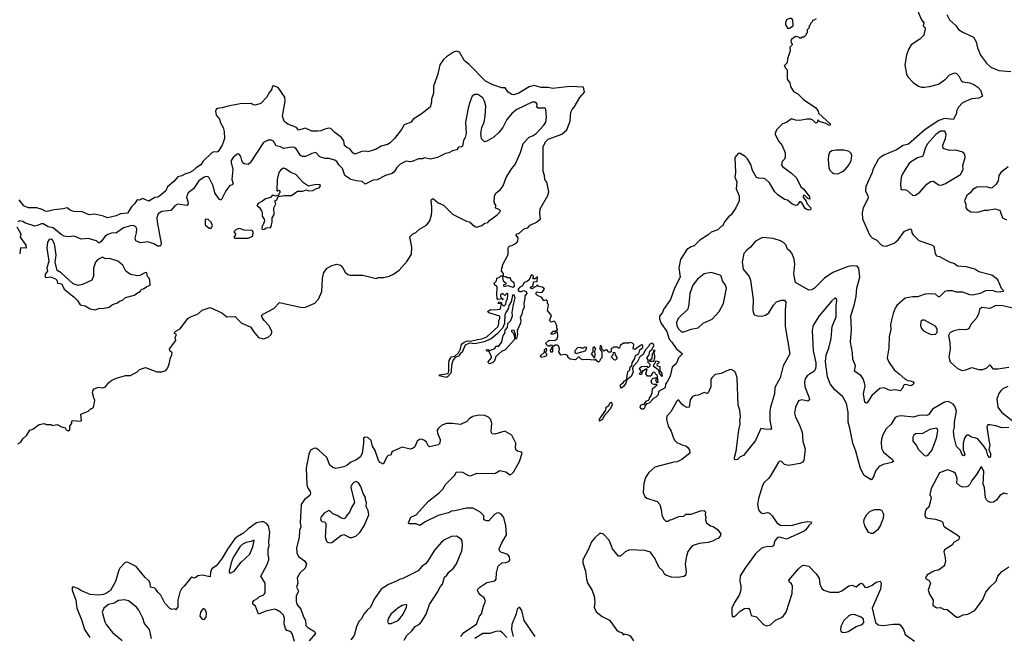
# Model space of a CAD drawing. Extents: x 1603745 to 1745082, y 385868 to 533966.
# Tile 422 of 646: x 1686493 to 1696279, y 474116 to 480245. Entities that reach past the tile are written whole.
import ezdxf

# ---------------------------------------------------------------- set-up
doc = ezdxf.new("R2010")
doc.units = 0

msp = doc.modelspace()

# ---------------------------------------------------------------- linework, layer by layer
at = {"layer": '0CON20XD'}
for points in [[(1695416.7, 480335), (1695455, 480242.5), (1695480, 480215)], [(1695707.1, 480295), (1695735.5, 480245), (1695799.2, 480185), (1695825, 480147.1), (1695865, 480120), (1695972.7, 480072.7), (1695999.2, 480025), (1696012.9, 479965), (1696041.5, 479891.5), (1696102.9, 479812.9), (1696144.7, 479774.7), (1696225, 479739.4), (1696345, 479728.9)], [(1695480, 480215), (1695473.8, 480185), (1695491.2, 480165), (1695491.2, 480155), (1695478.3, 480091.7), (1695439.3, 480050.7), (1695352.5, 479995), (1695330, 479955), (1695307.5, 479895), (1695290, 479795), (1695307.5, 479705), (1695323.9, 479673.9), (1695372.3, 479622.3), (1695424.3, 479584.3), (1695455, 479575.8), (1695485, 479573.1), (1695535, 479579.4), (1695625, 479604.4), (1695695.5, 479654.5), (1695735, 479698), (1695785, 479716.2), (1695805, 479708.8), (1695827, 479687), (1695849.5, 479639.5), (1695865, 479626.2), (1695935, 479618.1), (1695975, 479600.8), (1696015, 479574), (1696043.3, 479545), (1696062.5, 479485), (1696025, 479465.8), (1695952.6, 479457.4), (1695861.9, 479418.1), (1695823.8, 479375), (1695804.2, 479335.8), (1695802.5, 479317.5), (1695775, 479254.2), (1695685, 479261.5), (1695628, 479242), (1695491.9, 479155), (1695325, 479009.2), (1695275, 478993.1), (1695207.2, 478952.8), (1695082.5, 478897.5), (1695045, 478874.2), (1695025, 478854), (1694971.2, 478755), (1694963.8, 478725), (1694903, 478587), (1694897.5, 478545), (1694920.8, 478495), (1694924, 478475), (1694914, 478445), (1694875.7, 478375), (1694865.7, 478325), (1694868.9, 478265), (1694939.6, 478105), (1694965, 478075.5), (1695013.1, 478053.1), (1695056.4, 478006.4), (1695075, 477996.9), (1695105, 477993.8), (1695185, 478022.2), (1695225, 478058.1), (1695287.1, 478142.9), (1695345.9, 478165.9), (1695355.9, 478155.9), (1695361.2, 478125), (1695373.8, 478105), (1695429.5, 478049.5), (1695555, 478008.8), (1695577.5, 477995), (1695590.7, 477920.7), (1695606.4, 477896.4), (1695635, 477890), (1695729.7, 477839.7), (1695782.7, 477822.7), (1695815, 477798.8), (1695895, 477793.3), (1695985, 477768.8), (1696025, 477742.5), (1696155, 477710), (1696197.3, 477677.3), (1696215.9, 477655.9), (1696248.8, 477575), (1696270, 477555), (1696263.3, 477545), (1696225, 477535.4), (1696195, 477539.6), (1696165, 477552.2), (1696090.7, 477549.3), (1696040, 477525), (1695965, 477506.9), (1695935, 477508.9), (1695865, 477536.5), (1695805, 477537.5), (1695765, 477548.5), (1695715, 477550.9), (1695687.4, 477542.6), (1695635, 477490), (1695625, 477491.4), (1695595.6, 477515.6), (1695535, 477521.5), (1695493.1, 477516.9), (1695415, 477491.5), (1695365, 477490), (1695295, 477478.2), (1695212, 477405), (1695192.8, 477377.2), (1695173.6, 477326.4), (1695153.6, 477246.4), (1695148.1, 477215), (1695150.6, 477165), (1695135.7, 477095), (1695132.5, 476985), (1695115.8, 476885), (1695128.8, 476848.8), (1695184.1, 476764.1), (1695235, 476726.7), (1695290, 476675), (1695318.3, 476658.3), (1695345.7, 476655.7), (1695373.8, 476645), (1695378.8, 476635), (1695371.4, 476618.6), (1695345, 476606.2), (1695298.8, 476618.8), (1695285, 476616.2), (1695272.5, 476605), (1695270, 476585), (1695245, 476557.5), (1695195, 476566), (1695145, 476558.8), (1695085.5, 476585.5), (1695042.2, 476577.8), (1694961.3, 476508.7), (1694915, 476436.2), (1694905, 476434.2), (1694893.6, 476443.6), (1694880.6, 476525), (1694894.3, 476605), (1694890, 476635), (1694876, 476676), (1694855, 476704), (1694791.2, 476751.2), (1694800, 476805), (1694772.1, 476872.1), (1694770.8, 476935), (1694748.8, 477038.8), (1694758.6, 477165), (1694752.6, 477302.6), (1694785.3, 477404.7), (1694805.4, 477495), (1694811.9, 477575), (1694843.1, 477685), (1694833.4, 477775), (1694815.6, 477795.6), (1694765, 477799), (1694728, 477792), (1694575, 477732.5), (1694493, 477677), (1694392.4, 477577.6), (1694360.9, 477559.1), (1694335, 477557.1), (1694202.5, 477632.5), (1694185.8, 477715), (1694195.7, 477815), (1694190.8, 477865), (1694165.5, 477925.5), (1694152, 477945), (1694125.5, 477965.5), (1694107.4, 478007.4), (1694085, 478030), (1694055, 478047.5), (1693981.2, 478071.2), (1693875, 478080.8), (1693805, 478044.2), (1693756, 477985), (1693719.2, 477955), (1693689.6, 477920.4), (1693672.5, 477835), (1693684.4, 477765), (1693743.2, 477693.2), (1693757.1, 477655), (1693783.8, 477465), (1693780, 477355), (1693789.3, 477319.3), (1693799.3, 477309.3), (1693825, 477301.2), (1693865, 477298.8), (1693905, 477307.5), (1693937.1, 477332.9), (1693985, 477406.7), (1694015, 477440), (1694065, 477456.7), (1694095, 477457.5), (1694106.4, 477436.4), (1694099.2, 477355), (1694100.8, 477195), (1694146, 476925), (1694080, 476805), (1694050, 476685), (1694033.2, 476656.8), (1693999.5, 476590.5), (1693994.2, 476525.8), (1693954.2, 476395), (1693947.5, 476355), (1693947.1, 476265), (1693966.2, 476175), (1693955, 476170.8), (1693895, 476174.2), (1693857.5, 476182.5), (1693805, 476062.5), (1693753.3, 475995), (1693685, 475912.5), (1693655, 475900), (1693626.1, 475873.9), (1693605, 475870), (1693597.5, 475877.5), (1693596.7, 475895), (1693612.5, 475957.5), (1693638.6, 476165), (1693654.2, 476225), (1693651.4, 476265), (1693656.9, 476295), (1693650, 476365), (1693633.6, 476415), (1693625.3, 476685.2), (1693606.9, 476736.9), (1693590.8, 476755), (1693565, 476768.9), (1693545, 476765.6), (1693465, 476729.5), (1693405, 476717.1), (1693370.8, 476685), (1693361.7, 476668.3), (1693360.5, 476595), (1693335.3, 476534.7), (1693325, 476530.6), (1693295, 476540), (1693235, 476512.5), (1693205, 476511.2), (1693180.8, 476499.2), (1693156, 476465), (1693145, 476393.3), (1693125, 476390), (1693095, 476407.5), (1693072.9, 476425), (1693045, 476463.8), (1693035, 476463.8), (1693025, 476453.8), (1692965, 476347.5), (1692923.3, 476305), (1692922.5, 476275), (1692938.6, 476205), (1692966.2, 476156.2), (1692989.5, 476085), (1693005, 476062), (1693025, 476042.9), (1693082.5, 476015), (1693115, 476008), (1693133.5, 475993.5), (1693151.4, 475965), (1693154.1, 475935.9), (1693075, 475872.5), (1693028.5, 475851.5), (1692995.5, 475845.5), (1692805, 475796.9), (1692744.6, 475745.4), (1692713.7, 475696.3), (1692696.5, 475635), (1692690.8, 475545), (1692706.8, 475506.8), (1692725, 475490), (1692827, 475457), (1692855, 475427.5), (1692868.8, 475375), (1692873.6, 475323.6), (1692890, 475285), (1692915, 475261.2), (1692935, 475261.2), (1692955, 475273.8), (1692975, 475276.7), (1693045, 475306), (1693095, 475310), (1693115, 475330), (1693165, 475331.2), (1693260, 475365), (1693295, 475366.7), (1693307.5, 475355), (1693306.7, 475325), (1693313.3, 475305), (1693310, 475275), (1693317.5, 475245), (1693360, 475215), (1693386.1, 475206.1), (1693428.8, 475178.8), (1693462.5, 475135), (1693455, 475112.5), (1693435, 475087.5), (1693415, 475083.3), (1693377.3, 475062.7), (1693335, 475050), (1693245, 475040), (1693175, 475015.8), (1693135, 474960), (1693118.8, 474911.2), (1693106, 474835), (1693115.8, 474755), (1693108.7, 474721.3), (1693095, 474710), (1693035, 474702), (1692970, 474705), (1692914.1, 474724.1), (1692902.5, 474735), (1692885, 474767.5), (1692846.7, 474805), (1692840, 474825), (1692823.8, 474845), (1692810, 474885), (1692762.7, 474952.7), (1692705, 474967.8), (1692555, 474974.2), (1692510, 474955), (1692465, 474913.8), (1692445, 474911.2), (1692385, 474986.2), (1692350.9, 475070.9), (1692295, 475130), (1692275, 475137.8), (1692255, 475137.1), (1692208.1, 475095), (1692175.6, 475055), (1692143.5, 474975), (1692090, 474875), (1692089.4, 474845), (1692116.5, 474765), (1692127.2, 474685), (1692136.8, 474646.8), (1692181.5, 474571.5), (1692201.2, 474515), (1692208.5, 474455), (1692203.1, 474405), (1692221.1, 474361.1), (1692281.6, 474311.6), (1692355, 474275.8), (1692425, 474180), (1692445, 474163.8), (1692473, 474153), (1692490, 474135), (1692497.5, 474132.5), (1692505, 474140), (1692540.7, 474130.7), (1692560, 474120), (1692595, 474072.5)], [(1694407.5, 480255), (1694385, 480240), (1694371.7, 480238.3), (1694370, 480225), (1694351.7, 480208.3), (1694350, 480195), (1694340, 480185), (1694340, 480165), (1694320, 480145), (1694320, 480115), (1694310, 480105), (1694310, 480095), (1694285, 480070), (1694265, 480070), (1694258.3, 480061.7), (1694245, 480060), (1694235, 480070), (1694205, 480077.5), (1694185, 480060), (1694171.7, 480058.3), (1694158.3, 480041.7), (1694160, 480015), (1694170, 480005), (1694170, 479995), (1694148.3, 479971.7), (1694150, 479935), (1694122.5, 479855), (1694120, 479815), (1694090, 479785), (1694100, 479775), (1694100, 479765), (1694120, 479745), (1694120, 479655), (1694147, 479617), (1694155, 479580), (1694185, 479530), (1694225, 479507.5), (1694281.7, 479451.7), (1694405, 479367.5), (1694430, 479335), (1694432.5, 479315), (1694550.8, 479205), (1694545.6, 479194.4), (1694535, 479196), (1694505, 479214), (1694443.3, 479233.3), (1694425, 479250), (1694418.3, 479221.7), (1694405, 479217.5), (1694376.1, 479246.1), (1694356.1, 479256.1), (1694315, 479256), (1694245, 479242), (1694205, 479246.7), (1694165, 479260), (1694115, 479222.5), (1694075, 479210), (1694015, 479150), (1694000, 479115), (1694003, 479103), (1694037.5, 479035), (1694070, 478995), (1694101.7, 478921.7), (1694101.7, 478878.3), (1694095, 478860), (1694072.5, 478835), (1694065, 478800), (1694073.8, 478785), (1694127, 478747), (1694165, 478721.2), (1694215, 478673.3), (1694256.7, 478585), (1694285, 478560), (1694342.5, 478485), (1694345, 478460), (1694325, 478467.5), (1694297, 478497), (1694281.7, 478498.3), (1694277.5, 478485), (1694309.7, 478439.7), (1694318, 478415), (1694354.4, 478375), (1694354.1, 478355.9), (1694337, 478353), (1694316.8, 478356.8), (1694299.5, 478369.5), (1694265, 478423.3), (1694245, 478437.5), (1694219.3, 478400.7), (1694205, 478396.7), (1694167.5, 478415), (1694125, 478450), (1694095, 478456.7), (1694027.5, 478505), (1693996.7, 478535), (1693943.8, 478625), (1693905, 478660.8), (1693887.9, 478667.9), (1693835, 478668.8), (1693815, 478676.9), (1693776.6, 478745), (1693759.1, 478805), (1693725, 478862.5), (1693704.6, 478884.6), (1693655, 478916.2), (1693645, 478920), (1693632.5, 478915), (1693602, 478875), (1693608, 478725), (1693599.3, 478679.3), (1693618.8, 478635), (1693613.8, 478565), (1693642.5, 478495), (1693643.3, 478445), (1693608.8, 478375), (1693563.6, 478306.4), (1693537.5, 478285), (1693497.5, 478235), (1693476.4, 478193.6), (1693465, 478190), (1693430, 478155), (1693365, 478132.5), (1693335, 478106.7), (1693252.5, 478055), (1693195, 477997.5), (1693165, 477986.7), (1693125, 477961.2), (1693058.9, 477861.1), (1693042.3, 477777.7), (1693056, 477685), (1693002.1, 477575), (1692960, 477465), (1692891.2, 477365), (1692881.8, 477335), (1692852.7, 477297.3), (1692853.2, 477273.2), (1692868.9, 477225), (1692923.1, 477145), (1692948.1, 477068.1), (1692975, 477040), (1693017.3, 476977.3), (1693080, 476925), (1693040, 476885), (1693016.7, 476825), (1692977.5, 476792.5), (1692957.3, 476702.7), (1692927.5, 476645), (1692910, 476625), (1692906.7, 476585), (1692841.7, 476548.3), (1692837.5, 476515), (1692815, 476492.5), (1692790.7, 476479.3), (1692750, 476435), (1692721.7, 476428.3), (1692708.3, 476411.7), (1692707.5, 476395), (1692695.8, 476374.2), (1692675, 476373.3), (1692662.5, 476385), (1692658.3, 476401.7), (1692667, 476413), (1692685, 476422.5), (1692698.3, 476421.7), (1692720, 476455), (1692750, 476465), (1692753, 476487), (1692767, 476503), (1692780, 476535), (1692783, 476577), (1692830, 476615), (1692825, 476620), (1692795, 476617.5), (1692783.6, 476623.6), (1692767.5, 476645), (1692775, 476670), (1692785, 476680), (1692815, 476690), (1692820, 476675), (1692812.5, 476665), (1692821.7, 476641.7), (1692835, 476640), (1692840, 476645), (1692827.5, 476715), (1692815, 476720), (1692805, 476737.5), (1692795, 476742.5), (1692785, 476737.5), (1692767, 476703), (1692731.7, 476701.7), (1692717.5, 476725), (1692730, 476770), (1692715, 476770), (1692681.7, 476748.3), (1692670, 476715), (1692655, 476720), (1692653, 476727), (1692670, 476745), (1692670, 476755), (1692652.5, 476775), (1692657.5, 476785), (1692673.6, 476796.4), (1692725, 476800), (1692731.7, 476791.7), (1692745, 476790), (1692760, 476805), (1692758.3, 476818.3), (1692745, 476830)], [(1694145, 480160), (1694180, 480185), (1694177.5, 480245), (1694155, 480260), (1694112.5, 480245), (1694102.5, 480215), (1694102.5, 480195), (1694125, 480160), (1694145, 480160)], [(1692745, 476830), (1692740, 476835), (1692740, 476865), (1692727.5, 476885), (1692747.5, 476915), (1692755, 476950), (1692778.3, 476971.7), (1692785, 476990), (1692800, 477005), (1692785, 477027.5), (1692775, 477030), (1692755, 477021.2), (1692743, 476997), (1692714.3, 476965), (1692687.3, 476912.7), (1692655, 476894), (1692628.3, 476841.7), (1692591.4, 476798.6), (1692583.9, 476773.9), (1692590, 476745), (1692571.1, 476698.9), (1692526.2, 476663.8), (1692517.7, 476632.3), (1692497.7, 476602.3), (1692475, 476582.5), (1692465.8, 476595.8), (1692465, 476616.7), (1692472.8, 476627.2), (1692490.8, 476635), (1692504.2, 476655.8), (1692524.4, 476665.6), (1692535.6, 476745), (1692556.2, 476765), (1692559.2, 476795), (1692576.7, 476805), (1692580, 476835), (1692605, 476876.7), (1692612.3, 476907.7), (1692645.4, 476924.6), (1692657.6, 476962.4), (1692685, 476987.5), (1692685, 477007.5), (1692675, 477012.5), (1692663, 477007), (1692605, 476967.5), (1692590, 476975), (1692597.5, 477015), (1692585, 477030), (1692565, 477037.5), (1692545, 477030), (1692495, 477030), (1692461.7, 477008.3), (1692455, 476980), (1692445, 476980), (1692435, 476990), (1692395, 476990), (1692385, 476980), (1692371.7, 476978.3), (1692370, 476945), (1692365, 476940), (1692341.7, 476941.7), (1692335, 476960), (1692315, 476960), (1692301.7, 476951.7), (1692281.7, 476971.7), (1692275, 477000), (1692263, 477007), (1692260, 476975), (1692280, 476945), (1692280, 476885), (1692261.7, 476868.3), (1692260, 476855), (1692250, 476845), (1692245, 476842.5), (1692231.7, 476851.7), (1692215, 476870), (1692205, 476860), (1692125, 476867.5), (1692093.9, 476863.9), (1692071.7, 476871.7), (1692055, 476890), (1692045, 476890), (1692016.4, 476863.6), (1691965, 476870), (1691941.7, 476891.7), (1691940, 476905), (1691931.7, 476911.7), (1691915, 476917.5), (1691871.7, 476911.7), (1691852.5, 476945), (1691857.5, 476975), (1691847.5, 477005), (1691835, 477010), (1691815, 477010), (1691790, 476990), (1691790, 476945), (1691785, 476940), (1691771.7, 476941.7), (1691770, 476965), (1691780, 476975), (1691781.7, 476988.3), (1691790, 476990), (1691788.3, 477008.3), (1691765, 477010), (1691758.3, 477001.7), (1691745, 477000), (1691720, 477025), (1691755, 477060), (1691805, 477057.5), (1691830, 477065), (1691840, 477095), (1691838.3, 477138.3), (1691815, 477140), (1691810, 477125), (1691795, 477120), (1691775, 477120), (1691772.5, 477125), (1691795, 477150), (1691815, 477150), (1691840, 477165), (1691830, 477175), (1691830, 477205), (1691815, 477240), (1691805, 477247.5), (1691775, 477240), (1691760, 477255), (1691780, 477305), (1691740, 477355), (1691750, 477415), (1691740, 477425), (1691738.3, 477448.3), (1691725, 477460), (1691701.7, 477451.7), (1691683, 477483), (1691640, 477505), (1691620, 477525), (1691635, 477540), (1691665, 477532.5), (1691685, 477537.5), (1691707.5, 477565), (1691702.5, 477575), (1691685, 477586.7), (1691651.7, 477591.7), (1691635, 477610), (1691628.3, 477591.7), (1691615, 477590), (1691585, 477570), (1691570, 477575), (1691570, 477585), (1691597, 477603), (1691600, 477640), (1691637, 477643), (1691640, 477690), (1691615, 477670), (1691595, 477670), (1691590, 477675), (1691600, 477685), (1691600, 477695), (1691585, 477710), (1691570, 477695), (1691570, 477685), (1691553, 477657), (1691540, 477645), (1691505, 477630), (1691489.7, 477600.3), (1691464.4, 477585), (1691447.1, 477565), (1691447.5, 477555), (1691465, 477544.4), (1691477, 477543), (1691505, 477553.3), (1691527.5, 477545), (1691532.5, 477525), (1691515, 477500), (1691512.5, 477472.5), (1691503.9, 477423.9), (1691506.4, 477383.6), (1691490, 477355), (1691482.5, 477315), (1691466.7, 477285), (1691473.9, 477253.9), (1691471.2, 477228.8), (1691437.5, 477155), (1691440, 477115), (1691430, 477075), (1691425, 477070), (1691420, 477075), (1691420, 477125), (1691412.5, 477132.5), (1691408.3, 477158.3), (1691382.5, 477155), (1691382.5, 477145), (1691400, 477125), (1691410, 477095), (1691410, 477065), (1691317.5, 476965), (1691282.7, 476947.3), (1691224.2, 476895.8), (1691212, 476855), (1691195, 476836.2), (1691165, 476823.3), (1691151.7, 476831.7), (1691147.5, 476845), (1691182.5, 476885), (1691182.5, 476895), (1691157.5, 476947.5), (1691135, 476950), (1691130, 476965), (1691145, 476966.7), (1691165, 476957.5), (1691205.9, 476974.1), (1691218, 476982), (1691225, 477000), (1691255, 477000), (1691286.2, 477043.8), (1691297.5, 477105), (1691313.3, 477125), (1691319.3, 477160.7), (1691340, 477185), (1691343.3, 477225), (1691373.3, 477255), (1691390, 477300), (1691388.8, 477335), (1691400, 477415), (1691418.2, 477481.8), (1691408.3, 477508.3), (1691395, 477510.4), (1691390.9, 477505), (1691378.9, 477441.1), (1691355.7, 477405), (1691348.5, 477371.5), (1691323.3, 477335), (1691313.1, 477315), (1691310, 477225), (1691290.2, 477179.8), (1691237.6, 477122.4), (1691178.3, 477071.7), (1691107.6, 477042.4), (1691015, 477022.2), (1690965, 477031.4), (1690920.5, 477009.5), (1690890.9, 476939.1), (1690873.1, 476926.9), (1690855, 476901.2), (1690821.5, 476888.5), (1690800.8, 476865), (1690789.2, 476825), (1690778.3, 476731.7), (1690746.3, 476693.7), (1690735, 476689.1), (1690662.5, 476705), (1690668.8, 476715), (1690685, 476720), (1690751.4, 476728.6), (1690758.8, 476755), (1690756.8, 476825), (1690762, 476858), (1690785, 476893.5), (1690819.3, 476900.7), (1690853.1, 476935), (1690873.1, 476975), (1690885, 477019.4), (1690910.8, 477039.2), (1690945, 477052.7), (1690975, 477050), (1691043.5, 477066.5), (1691085, 477072.1), (1691135.9, 477094.1), (1691248.8, 477195), (1691255.5, 477225), (1691254, 477255), (1691265.5, 477275), (1691265, 477296.7), (1691155, 477330), (1691142.5, 477345), (1691175, 477366), (1691215, 477362), (1691265, 477367.5), (1691272.5, 477375), (1691280, 477420), (1691250, 477425), (1691255, 477440), (1691280, 477435), (1691280, 477420), (1691305, 477397.5), (1691325, 477417.5), (1691327.1, 477445), (1691341.4, 477475), (1691345, 477500), (1691345, 477520), (1691337, 477527), (1691315, 477502.5), (1691295, 477523.3), (1691271.2, 477515), (1691272, 477492), (1691290.6, 477470.5), (1691298.3, 477461.7), (1691290.6, 477470.5), (1691245, 477462.5), (1691237.5, 477475), (1691234.2, 477515), (1691240, 477585), (1691235, 477597.5), (1691215, 477607.5), (1691210, 477625), (1691231.7, 477648.3), (1691233.9, 477676.1), (1691257, 477683), (1691275, 477700), (1691288.3, 477698.3), (1691299.3, 477649.3), (1691326.7, 477625), (1691317.5, 477612.5), (1691300, 477610), (1691305, 477593.3), (1691345, 477603.8), (1691395, 477585.4), (1691410, 477595), (1691408.8, 477628.8), (1691380, 477645), (1691368.8, 477678.8), (1691338.3, 477678.3), (1691325, 477690), (1691301.7, 477691.7), (1691301.7, 477721.7), (1691280, 477745), (1691283.3, 477775), (1691290, 477785), (1691292.5, 477805), (1691349.3, 477910.7), (1691347.5, 477975), (1691352.5, 477985), (1691365, 477997.5), (1691385, 478000), (1691415, 478016.7), (1691435, 478030), (1691443.3, 478045), (1691447, 478077), (1691422.5, 478105), (1691435, 478117.5), (1691455, 478120), (1691511.7, 478168.3), (1691543, 478177), (1691565, 478202.5), (1691628.3, 478231.7), (1691667.5, 478265), (1691661.2, 478315), (1691665.8, 478365), (1691741.7, 478498.3), (1691750.4, 478535), (1691740.3, 478600.3), (1691730.5, 478630.5), (1691713.5, 478655), (1691707.9, 478697.9), (1691694.2, 478735), (1691696.7, 478985), (1691722.2, 479035), (1691745, 479056.5), (1691882.2, 479107.8), (1691929.2, 479150.8), (1691964.5, 479235), (1691971.9, 479325), (1691985, 479354), (1692005, 479376), (1692058.7, 479471.3), (1692105.7, 479525), (1692095.8, 479575.8), (1691965, 479580.8), (1691787.6, 479562.4), (1691745, 479570.9), (1691675, 479571.8), (1691605, 479589.6), (1691555, 479577.3), (1691455, 479515.5), (1691405, 479499.4), (1691385, 479500.6), (1691346.7, 479525), (1691318.3, 479568.3), (1691285, 479568.8), (1691195, 479598.8), (1691122, 479635), (1690960.7, 479800.7), (1690914.2, 479835), (1690863.6, 479923.6), (1690835, 479932.5), (1690805, 479923.3), (1690736.2, 479875), (1690705, 479848), (1690667.5, 479795), (1690650, 479705), (1690605.7, 479585), (1690605.8, 479515), (1690586.2, 479455), (1690587.1, 479425), (1690571.2, 479375), (1690482.5, 479305), (1690404.3, 479255.7), (1690382.3, 479227.7), (1690315, 479200), (1690286.6, 479153.4), (1690217.5, 479065), (1690175, 479022), (1690147.5, 479005), (1690085, 478986.7), (1690030, 478955), (1689995, 478943.3), (1689953, 478933), (1689935, 478937.5), (1689895, 478933.3), (1689825, 478910), (1689805, 478922.5), (1689775, 478962.5), (1689745, 478973.3), (1689720, 478995), (1689715, 479040), (1689692.5, 479075), (1689625, 479123.8), (1689585, 479162), (1689564.3, 479165.7), (1689525, 479158), (1689485, 479141.9), (1689455, 479135.8), (1689395, 479138), (1689335, 479166.2), (1689265, 479146.7), (1689245, 479172.5), (1689157.5, 479205), (1689131.2, 479225), (1689122, 479235), (1689104, 479285), (1689132, 479435), (1689127.1, 479475), (1689060.7, 479570.7), (1689015, 479588), (1689005, 479582.5), (1688995, 479547.5), (1688974.2, 479525.8), (1688945, 479470), (1688888.8, 479411.2), (1688835, 479396.2), (1688815, 479398.8), (1688793, 479413), (1688685, 479407.5), (1688565, 479385.7), (1688505, 479367.9), (1688458.6, 479361.4), (1688446.2, 479353.8), (1688439.5, 479335), (1688446.7, 479295), (1688477.5, 479255), (1688489.3, 479219.3), (1688515.6, 479175), (1688525.7, 479134.3), (1688527.1, 479062.9), (1688514.4, 479025.6), (1688505, 478996.7), (1688465, 478934), (1688455, 478929.2), (1688425, 478932), (1688405, 478923.8), (1688314.1, 478835.9), (1688295, 478801.2), (1688247.1, 478772.9), (1688215, 478744.4), (1688183.8, 478725), (1688135, 478710), (1688105, 478692), (1688065, 478683.3), (1688025, 478636.2), (1687961.2, 478585), (1687945, 478542.5), (1687885, 478493.3), (1687865, 478480), (1687835, 478476.7), (1687775, 478442.5), (1687715, 478467.5), (1687685, 478452.5), (1687660, 478455), (1687633.3, 478415), (1687603.3, 478385), (1687563.6, 478323.6), (1687495.8, 478314.2), (1687452.5, 478295), (1687365, 478274), (1687325, 478291.2), (1687235, 478313.3), (1687185, 478303.8), (1687113.9, 478336.1), (1687028.8, 478338.8), (1686995, 478350.8), (1686965, 478376), (1686925.8, 478364.2)], [(1691265, 478333.3), (1691272.5, 478345), (1691262.5, 478355), (1691220, 478375), (1691227.5, 478395), (1691208.3, 478428.3), (1691212.5, 478495), (1691227.5, 478525), (1691267.5, 478555), (1691296.7, 478595), (1691326.7, 478675), (1691384.2, 478765.8), (1691418.8, 478805), (1691471.4, 478925), (1691497.1, 479015), (1691555, 479077.1), (1691596.2, 479093.8), (1691625, 479114.3), (1691701.4, 479195), (1691721.4, 479225), (1691728.8, 479275), (1691723, 479353), (1691716.4, 479366.4), (1691645, 479366.2), (1691633.3, 479375), (1691636.2, 479405), (1691630, 479415), (1691614.3, 479424.3), (1691585, 479424.3), (1691435, 479350.8), (1691388.8, 479315), (1691335, 479253.3), (1691295.7, 479175), (1691255, 479123.1), (1691205, 479078.9), (1691135, 479037.5), (1691112.3, 479032.3), (1691082.4, 479062.4), (1691075.6, 479115), (1691085, 479173.3), (1691108.2, 479225), (1691118.5, 479285), (1691124.5, 479385.5), (1691112.5, 479435), (1691095, 479468.1), (1691045, 479502.9), (1691015, 479503.1), (1690991.4, 479485), (1690965.7, 479425), (1690951.2, 479365), (1690924.4, 479225), (1690929.4, 479115), (1690920.8, 479075), (1690903.6, 479043.6), (1690893, 478987), (1690885, 478980), (1690855, 478977.5), (1690837, 478953), (1690795, 478942.5), (1690758.8, 478921.2), (1690725.6, 478914.4), (1690645, 478874), (1690575, 478859.4), (1690515, 478871.2), (1690495, 478862.9), (1690455, 478861.4), (1690395, 478835.8), (1690373.2, 478833.2), (1690335, 478839.1), (1690275, 478808.9), (1690240.3, 478775), (1690215, 478731.5), (1690195, 478716.4), (1690130, 478695), (1690046.1, 478653.9), (1690005, 478648.5), (1689925, 478610.6), (1689898.3, 478638.3), (1689841.9, 478641.9), (1689785, 478657.7), (1689725, 478696.8), (1689700.8, 478765), (1689665, 478802.7), (1689645.9, 478835.9), (1689625, 478849.7), (1689565, 478864.1), (1689525.4, 478865.4), (1689475, 478883.1), (1689435, 478924), (1689395, 478915.5), (1689335, 478885.6), (1689303.3, 478885), (1689284.3, 478895), (1689240.7, 478960.7), (1689225, 478973.6), (1689195, 478977.4), (1689115, 478964.6), (1689085, 478982.7), (1689042.5, 478992.5), (1689016, 479036), (1688995, 479047.1), (1688962, 479048), (1688916.8, 479023.2), (1688785, 478821.2), (1688765, 478806), (1688725, 478813.8), (1688712.3, 478822.3), (1688700, 478845), (1688691.2, 478885), (1688670.7, 478910.7), (1688655, 478910), (1688615, 478876.9), (1688595.6, 478845), (1688594.4, 478825), (1688611.4, 478755), (1688600.8, 478655), (1688615.4, 478615), (1688605, 478603.1), (1688582.5, 478597.5), (1688540.6, 478545), (1688495, 478452), (1688475, 478462.5), (1688432.1, 478525), (1688417.1, 478595), (1688374.7, 478674.7), (1688364.7, 478684.7), (1688347.1, 478687.1), (1688325, 478679.3), (1688274, 478645), (1688220, 478565), (1688166.6, 478525), (1688151.7, 478485), (1688165, 478435.8), (1688166.9, 478413.1), (1688155, 478398.2), (1688065, 478411.2), (1688035, 478393.4), (1687995, 478348.8), (1687905, 478338.8), (1687868.5, 478315), (1687857.3, 478275), (1687859.6, 478235), (1687899.1, 478020.9), (1687896.9, 478003.1), (1687886.6, 477993.4), (1687865, 477992.7), (1687825, 478018.8), (1687765, 478036.1), (1687695, 478027.5), (1687647.9, 478047.9), (1687640.5, 478075), (1687655.4, 478125), (1687657.7, 478165), (1687647.4, 478187.4), (1687625, 478198.4), (1687595, 478197.2), (1687525, 478176.6), (1687455, 478125.3), (1687405, 478124.1), (1687368.5, 478111.5), (1687343.6, 478095), (1687306.5, 478043.5), (1687285, 478026.1), (1687275, 478027.5), (1687255, 478046.9), (1687175, 478070), (1687105, 478063.8), (1687035, 478094.4), (1686975, 478088.2), (1686933.8, 478093.8), (1686905, 478108.5), (1686825, 478176.1), (1686775, 478186.3), (1686725, 478216.9), (1686705, 478215.9), (1686671.5, 478198.5), (1686643.3, 478193.3), (1686552.2, 478222.2), (1686525, 478239.4), (1686495, 478244.2), (1686475, 478236)], [(1695368, 478498), (1695395, 478500.8), (1695437.8, 478532.2), (1695510.2, 478609.8), (1695545, 478636), (1695575, 478638.8), (1695625, 478604), (1695655, 478601.4), (1695695, 478615.8), (1695843, 478707), (1695871.2, 478755), (1695867.5, 478795), (1695888.5, 478875), (1695887.1, 478905), (1695875, 478920), (1695855, 478930.8), (1695795, 478948.6), (1695735, 478945.5), (1695672.5, 478965), (1695666.9, 478996.9), (1695695.8, 479065), (1695701.8, 479105), (1695686.2, 479136.2), (1695645, 479136.8), (1695596.8, 479105), (1695515, 479012.7), (1695493.9, 478976.1), (1695473, 478897), (1695465, 478885.6), (1695415, 478870.7), (1695355.3, 478834.8), (1695328.9, 478811.1), (1695298.5, 478765), (1695264.4, 478705), (1695254.5, 478675), (1695247.1, 478615), (1695250, 478565), (1695263, 478553), (1695295, 478556), (1695309.7, 478549.7), (1695368, 478498)], [(1694625, 478714.3), (1694671.2, 478735), (1694700.7, 478759.3), (1694730.8, 478795), (1694757.9, 478842.1), (1694764.2, 478895), (1694756.6, 478916.6), (1694736.2, 478935), (1694683.1, 478946.9), (1694602.8, 478947.2), (1694565, 478942.5), (1694542, 478925), (1694531.4, 478895), (1694528.6, 478855), (1694533.6, 478773.6), (1694545, 478748.8), (1694566.7, 478725), (1694585, 478717.5), (1694625, 478714.3)], [(1688905, 478160), (1688925, 478162.5), (1688943, 478177), (1688985, 478180), (1688991.7, 478188.3), (1689003.3, 478235), (1689002.5, 478275), (1689020.7, 478309.3), (1689018.8, 478375), (1689040, 478415), (1689030, 478445), (1689050, 478455), (1689061.7, 478488.3), (1689125, 478496.7), (1689195, 478496.7), (1689255, 478541.2), (1689305, 478540), (1689345, 478552.5), (1689365, 478543.3), (1689405, 478546.7), (1689442.3, 478567.7), (1689470, 478575), (1689482.5, 478595), (1689480, 478605), (1689435, 478606), (1689365, 478590), (1689313, 478623), (1689236.6, 478706.6), (1689186.6, 478726.6), (1689135, 478763.8), (1689115, 478768), (1689087, 478753), (1689068, 478725), (1689051.2, 478655), (1689050, 478545), (1689057, 478543), (1689065, 478550), (1689080, 478545), (1689080, 478525), (1689070, 478515), (1689068.3, 478501.7), (1689035, 478490), (1689005, 478502.5), (1688985, 478477.5), (1688937.5, 478465), (1688905, 478440), (1688865, 478422.5), (1688852.5, 478405), (1688852.5, 478395), (1688877.7, 478377.7), (1688897.5, 478345), (1688903, 478333), (1688903, 478293), (1688923.9, 478263.9), (1688926.2, 478245), (1688912.5, 478205), (1688902.5, 478195), (1688900, 478165), (1688905, 478160)], [(1696317.7, 478782.3), (1696242.5, 478725), (1696224.2, 478695.8), (1696216.7, 478645), (1696199.3, 478610.7), (1696157.5, 478575), (1696145, 478571.2), (1696103.6, 478583.6), (1696005, 478578.8), (1695965, 478557.5), (1695938.8, 478525), (1695905, 478497.5), (1695883.8, 478445), (1695895, 478410), (1695896, 478375), (1695908.3, 478358.3), (1695945, 478336), (1696015, 478330.8), (1696083, 478353), (1696115, 478351.2), (1696185, 478366.7), (1696233, 478353), (1696248.3, 478311.7), (1696260, 478275), (1696300, 478255)], [(1686475, 476030), (1686503, 476047), (1686525, 476080), (1686562.5, 476115), (1686593.6, 476166.4), (1686625, 476176.7), (1686685, 476220), (1686735, 476230), (1686755, 476222.5), (1686805, 476220), (1686815, 476210), (1686865, 476222.5), (1686908.3, 476198.3), (1686945, 476187.5), (1686955, 476170), (1686975, 476157.5), (1686991.7, 476168.3), (1686990, 476205), (1687012.5, 476235), (1687010, 476255), (1687015, 476260), (1687100, 476255), (1687107.5, 476262.5), (1687100, 476325), (1687175, 476352.5), (1687205, 476380), (1687215, 476380), (1687227, 476393), (1687235, 476440), (1687240, 476465), (1687233, 476473), (1687217.5, 476535), (1687220, 476555), (1687234, 476576), (1687275, 476593.3), (1687315, 476587.5), (1687345, 476596.7), (1687374.2, 476635.8), (1687408, 476662), (1687455, 476683.3), (1687545, 476710), (1687595, 476707.5), (1687660, 476745), (1687685, 476767.5), (1687745, 476787.5), (1687855, 476743.3), (1687905, 476743.3), (1687945, 476757.5), (1687966.7, 476785), (1687983.3, 476835), (1687987.5, 476875), (1688006.7, 476915), (1688007.5, 476935), (1687986.7, 476955), (1687983.3, 476975), (1688043.8, 477055), (1688038.8, 477085), (1688050, 477115), (1688033.3, 477125), (1688033.3, 477135), (1688045, 477147.5), (1688088.9, 477171.1), (1688165, 477273.8), (1688185, 477288.8), (1688267, 477323), (1688305, 477358.8), (1688385, 477383.8), (1688502.7, 477332.7), (1688553, 477293), (1688635, 477294.2), (1688662.8, 477262.8), (1688695, 477232), (1688789.5, 477189.5), (1688815.7, 477145), (1688866.8, 477086.8), (1688915, 477074.4), (1688961.7, 477088.3), (1688992.5, 477115), (1689000, 477135), (1688997.9, 477147.9), (1688970, 477205), (1688921.2, 477255), (1688902, 477285), (1688896.7, 477305), (1688905, 477313.3), (1689020, 477375), (1689075, 477432.5), (1689295.9, 477385.9), (1689335, 477389.2), (1689425, 477427.1), (1689462.8, 477467.2), (1689497.5, 477545), (1689502.7, 477677.3), (1689515, 477732.5), (1689549.2, 477775), (1689595, 477802.1), (1689645, 477815.8), (1689675, 477810), (1689693.3, 477795), (1689727, 477737), (1689755, 477713.3), (1689775, 477706.7), (1689905, 477706.2), (1690035, 477672.5), (1690057, 477683), (1690113.6, 477683.6), (1690165, 477696.2), (1690207.5, 477715), (1690265, 477756.7), (1690344.1, 477845.9), (1690386.2, 477915), (1690391.2, 477985), (1690371.7, 478088.3), (1690395.9, 478114.1), (1690430.5, 478129.5), (1690465, 478163.3), (1690535, 478203.3), (1690568.8, 478245), (1690586.2, 478305), (1690588.8, 478335), (1690590, 478385), (1690582, 478445), (1690585, 478457.5), (1690595, 478463.3), (1690605, 478463.3), (1690652.5, 478425), (1690705, 478400), (1690795, 478312.5), (1690935, 478243.3), (1690965, 478237.5), (1691015, 478190), (1691035, 478183.3), (1691085, 478200), (1691115, 478221.2), (1691145, 478228.8), (1691161.9, 478248.1), (1691240, 478305), (1691265, 478333.3)], [(1686925.8, 478364.2), (1686834.1, 478355.9), (1686765, 478340), (1686745, 478342), (1686715, 478358.8), (1686665, 478374), (1686575.9, 478375.9), (1686535.9, 478395.9), (1686488, 478455)], [(1688395, 478172.5), (1688408.8, 478195), (1688395, 478232.5), (1688365, 478260), (1688345, 478262.5), (1688337.5, 478255), (1688336.7, 478205), (1688375, 478172.5), (1688395, 478172.5)], [(1686464.3, 478185), (1686502.9, 478115), (1686498.9, 478085), (1686552.9, 478005), (1686555.8, 477975), (1686501.4, 477978.6), (1686493, 477917)], [(1688765, 478074), (1688810, 478095), (1688812.5, 478135), (1688805, 478150), (1688725, 478153.3), (1688678.3, 478168.3), (1688645, 478161.2), (1688620, 478135), (1688637.5, 478115), (1688635, 478100), (1688620, 478085), (1688630, 478075), (1688765, 478074)], [(1687245, 477361.2), (1687285, 477376.7), (1687315, 477373.3), (1687383.6, 477386.4), (1687415, 477413.3), (1687465, 477430), (1687485, 477446.7), (1687515, 477456.7), (1687545, 477483.3), (1687635, 477507.5), (1687652.5, 477525), (1687693, 477547), (1687705, 477567.5), (1687725, 477570), (1687756.4, 477593.6), (1687790, 477605), (1687787.5, 477655), (1687780, 477675), (1687763, 477693), (1687758.3, 477728.3), (1687745, 477732.5), (1687687.7, 477702.3), (1687665, 477698.8), (1687595, 477712), (1687547.1, 477745), (1687517.5, 477805), (1687470, 477845), (1687385, 477871.4), (1687345, 477869.2), (1687315, 477884.2), (1687268.9, 477861.1), (1687245, 477833.8), (1687227.3, 477775), (1687225.7, 477695), (1687210, 477655), (1687118.3, 477611.7), (1687075, 477603.1), (1687025, 477620), (1686905, 477728.8), (1686865, 477752.5), (1686844.2, 477834.2), (1686854.2, 477905), (1686846.1, 477973.9), (1686837.4, 478017.4), (1686819.5, 478055), (1686805, 478062.3), (1686785, 478059.1), (1686768.2, 478035), (1686763.6, 477975), (1686781.4, 477845), (1686763.8, 477775), (1686768.8, 477745), (1686746.2, 477715), (1686745, 477690), (1686755, 477683.3), (1686798.3, 477688.3), (1686850.5, 477670.5), (1686863.8, 477655), (1686870, 477625), (1686895, 477623.3), (1686912.5, 477615), (1686936.7, 477565), (1687035, 477486.7), (1687067.5, 477455), (1687095, 477411.2), (1687145, 477400), (1687195, 477372.5), (1687245, 477361.2)], [(1693071.8, 477141.8), (1693095, 477142.5), (1693165, 477168.6), (1693235, 477182.2), (1693285, 477230), (1693375, 477268), (1693445.8, 477345), (1693486.4, 477423.6), (1693518.6, 477575), (1693508.1, 477605), (1693479.3, 477649.3), (1693464.5, 477694.5), (1693454, 477705), (1693365, 477733.3), (1693295, 477720), (1693227.9, 477665), (1693184.4, 477605.6), (1693152.7, 477525), (1693143.8, 477416.2), (1693132.6, 477367.4), (1693038.6, 477275), (1693021.5, 477235), (1693022.5, 477205), (1693038.1, 477175), (1693071.8, 477141.8)], [(1696325, 476192.9), (1696255, 476188), (1696195, 476207.9), (1696135, 476219.4), (1696115, 476217.5), (1696105.7, 476195), (1696123.6, 476065), (1696134, 476015), (1696126.4, 475973.6), (1696142.1, 475932.1), (1696142.2, 475905), (1696135, 475891.5), (1696114.2, 475915), (1696100.6, 475965), (1696076.1, 476006.1), (1696015, 476078.1), (1695997, 476087), (1695954, 476094), (1695922.5, 476115), (1695903.3, 476115), (1695883.4, 476086.6), (1695870, 476035), (1695868.8, 475968.8), (1695886.9, 475925), (1695875, 475908.9), (1695864.6, 475915), (1695843.8, 475963.8), (1695802.7, 476002.7), (1695780.4, 476095), (1695772.5, 476155), (1695784.7, 476195), (1695783.3, 476245), (1695802.5, 476355), (1695786.7, 476403.3), (1695769.6, 476425), (1695725, 476450), (1695685, 476443.5), (1695565, 476375.4), (1695525, 476317.3), (1695505, 476310.4), (1695463.5, 476313.5), (1695428, 476312), (1695375, 476293.5), (1695255, 476307.5), (1695215, 476302), (1695195, 476292), (1695155, 476224), (1695105, 476178.8), (1695072, 476118), (1695059.4, 476075), (1695054.3, 476045), (1695059.4, 475985), (1695078.1, 475945), (1695166.7, 475875), (1695176.7, 475855), (1695160, 475845), (1695076.3, 475823.7), (1695035, 475804.3), (1695002.9, 475765), (1694976.8, 475693.2), (1694955, 475670), (1694885.7, 475715), (1694850.5, 475785), (1694803.6, 475955), (1694774.4, 476035), (1694743.9, 476183.9), (1694727.1, 476245), (1694726.1, 476345), (1694709.8, 476429.8), (1694675, 476498), (1694594.6, 476564.6), (1694546.6, 476626.6), (1694522.9, 476695), (1694500.8, 476845), (1694508.6, 476915), (1694535, 476980), (1694559.5, 477075), (1694567.8, 477195), (1694608.3, 477291.7), (1694608.6, 477405), (1694615.6, 477455), (1694611.7, 477471.7), (1694605, 477478.8), (1694595, 477475.8), (1694565, 477450), (1694437.6, 477302.4), (1694382.5, 477212.5)], [(1696435, 477362.7), (1696265, 477402), (1696195, 477404.5), (1696135, 477375.4), (1696055, 477384), (1696032.9, 477365), (1696023, 477317), (1696000, 477275), (1695946.7, 477215), (1695925, 477173.3), (1695895, 477162), (1695835, 477166), (1695778.3, 477151.7), (1695737, 477133), (1695723, 477107), (1695737, 477033), (1695740, 476975), (1695726.2, 476895), (1695732.5, 476865), (1695742, 476845), (1695815, 476778.1), (1695859.3, 476759.3), (1695895, 476763.8), (1695955, 476788.7), (1696025, 476768.6), (1696065, 476769.4), (1696105, 476783.3), (1696135, 476815.6), (1696165, 476775.7), (1696215, 476774.4), (1696325, 476790.8)], [(1695555, 477117.5), (1695595, 477120), (1695610, 477135), (1695610, 477165), (1695597.5, 477195), (1695485, 477257.5), (1695465, 477260), (1695447.5, 477245), (1695446.7, 477205), (1695456.7, 477175), (1695475, 477152.5), (1695535, 477122.5), (1695555, 477117.5)], [(1694382.5, 477212.5), (1694374.4, 477195), (1694370.6, 477155), (1694378.6, 476955), (1694405.9, 476835.9), (1694406, 476805), (1694400.8, 476775), (1694388.5, 476751.5), (1694318.1, 476705), (1694298.5, 476675), (1694293.6, 476645), (1694295.7, 476595), (1694336.9, 476496.9), (1694341.1, 476465), (1694325, 476451.8), (1694265, 476466.5), (1694233.6, 476456.4), (1694204.5, 476395), (1694194.5, 476335), (1694202.2, 476295), (1694240.8, 476225), (1694270.6, 476145), (1694275.8, 476055), (1694299.4, 475975), (1694285.6, 475865), (1694273.4, 475846.6), (1694250, 475835), (1694134.5, 475814.5), (1694095, 475824), (1694065, 475853.3), (1694045, 475856.2), (1694035, 475847.5), (1693955, 475712), (1693935, 475684.2), (1693892.9, 475645), (1693876.9, 475615), (1693835.6, 475484.4), (1693825.7, 475425), (1693835, 475373.3), (1693855, 475346.2), (1693875, 475336), (1693925, 475346), (1693945, 475341.2), (1693972, 475315), (1694018.1, 475245), (1694055, 475220.9), (1694165, 475217.5), (1694265, 475248.6), (1694325, 475255.8), (1694355, 475252.5), (1694366.7, 475245), (1694335, 475216.2), (1694305.9, 475174.1), (1694288.3, 475161.7), (1694115, 475081.4), (1694045, 475100.9), (1694025, 475097.3), (1693996.9, 475065), (1693984.3, 475015.7), (1693970.8, 475009.2), (1693915, 475006.2), (1693885, 475000.4), (1693861.7, 474988.3), (1693806.9, 474935), (1693705, 474800), (1693655, 474717.5), (1693650, 474665), (1693660, 474615), (1693658.8, 474575), (1693644.3, 474525), (1693598, 474452), (1693570.6, 474395), (1693569.2, 474345), (1693575, 474312.5), (1693595, 474314.2), (1693615, 474325.8), (1693655, 474366), (1693695, 474393.8), (1693735, 474396), (1693751.2, 474375), (1693764.1, 474324.1), (1693815, 474310), (1693885, 474232.5), (1693915, 474220), (1693955, 474230), (1694005, 474275.8), (1694065.5, 474304.5), (1694085, 474320), (1694110, 474355), (1694169.3, 474540.7), (1694172.2, 474615), (1694165, 474638.8), (1694144, 474655), (1694137.5, 474675), (1694233.4, 474786.6), (1694265, 474816), (1694285, 474824), (1694335, 474812.5), (1694407.3, 474737.3), (1694438.6, 474695), (1694444.4, 474634.4), (1694465, 474591.2), (1694485, 474576.2), (1694545.8, 474555.8), (1694635, 474556), (1694665, 474567.5), (1694735, 474617.5), (1694765, 474623.8), (1694805, 474606.7), (1694845, 474642), (1694855, 474644), (1694868.3, 474638.3), (1694893.3, 474605), (1694915, 474602.5), (1694965, 474626.2), (1695005, 474653.8), (1695045, 474663.3), (1695055.6, 474645.6), (1695048.1, 474585), (1694964, 474395), (1694998.8, 474255), (1695025, 474230), (1695075, 474224), (1695174.4, 474235.6), (1695234.1, 474235.9), (1695247.9, 474227.9), (1695276, 474185), (1695293.3, 474133.3), (1695386.4, 474066.4)], [(1691675, 476887.5), (1691667.5, 476905), (1691708.3, 476941.7), (1691710, 476965), (1691725, 476980), (1691730, 476955), (1691720, 476945), (1691720, 476935), (1691730, 476925), (1691730, 476905), (1691705, 476892.5), (1691675, 476887.5)], [(1692025, 476927.5), (1692045, 476932.5), (1692116.7, 476953.3), (1692128.3, 476988.3), (1692105, 476990), (1692095, 476980), (1692075, 476980), (1692065, 476987.5), (1692037, 476983), (1692010, 476955), (1692010, 476935), (1692025, 476927.5)], [(1692205, 476880), (1692212.5, 476915), (1692210, 476955), (1692217.5, 476975), (1692205, 476990), (1692195, 476990), (1692190, 476985), (1692190, 476945), (1692172.5, 476925), (1692205, 476880)], [(1692755, 476850), (1692795, 476852.5), (1692806.7, 476885), (1692806.2, 476905), (1692797.5, 476925), (1692798.3, 476941.7), (1692810, 476955), (1692805, 476960), (1692791.7, 476958.3), (1692790, 476935), (1692780, 476925), (1692777, 476873), (1692750, 476855), (1692755, 476850)], [(1692415, 476862.5), (1692400, 476865), (1692373, 476893), (1692390, 476915), (1692395, 476940), (1692408.3, 476938.3), (1692410, 476915), (1692427, 476887), (1692427.5, 476875), (1692415, 476862.5)], [(1692875, 476700), (1692880, 476705), (1692877, 476733), (1692860, 476755), (1692860, 476795), (1692835, 476800), (1692828.3, 476808.3), (1692833, 476827), (1692850, 476835), (1692850, 476845), (1692815, 476850), (1692790, 476805), (1692838.3, 476768.3), (1692852.5, 476725), (1692875, 476700)], [(1696315, 476600), (1696265, 476575.6), (1696244, 476556), (1696228.9, 476535), (1696204.2, 476475), (1696215.7, 476395), (1696250, 476345), (1696390, 476235)], [(1692255, 476254.2), (1692255.7, 476275), (1692317.3, 476362.7), (1692322, 476395), (1692348.9, 476411.1), (1692361.3, 476438.7), (1692375, 476442), (1692380, 476415), (1692359.5, 476370.5), (1692303.1, 476306.9), (1692285, 476271.4), (1692255, 476254.2)], [(1690877.5, 474115), (1690908.6, 474155), (1691031.8, 474238.2), (1691063, 474317), (1691081.7, 474338.3), (1691102.5, 474415), (1691123.6, 474466.4), (1691107.9, 474497.9), (1691074.3, 474524.3), (1691051.7, 474551.7), (1691043.3, 474575), (1691046.7, 474585), (1691066.2, 474605), (1691135, 474650), (1691215, 474666.7), (1691227.5, 474685), (1691232.3, 474747.7), (1691248.8, 474815), (1691285, 474846), (1691325, 474848.8), (1691355, 474860), (1691365, 474873.3), (1691361.1, 474905), (1691345, 474929.4), (1691275, 474952.5), (1691260, 474965), (1691258, 474985), (1691284.4, 475045), (1691329.6, 475125), (1691323.3, 475215), (1691305, 475296.9), (1691279.6, 475329.6), (1691255, 475342.7), (1691235, 475341.1), (1691212.9, 475327.1), (1691155.7, 475264.3), (1691135, 475264.2), (1691106.7, 475275), (1691106, 475315), (1691065, 475354.2), (1690995, 475388.6), (1690935, 475390.8), (1690818.1, 475361.9), (1690785, 475360), (1690755, 475344.3), (1690653.6, 475316.4), (1690524.4, 475255.6), (1690475, 475222.5), (1690458.3, 475221.7), (1690433, 475233), (1690360, 475235), (1690356.7, 475245), (1690380.8, 475299.2), (1690435, 475324), (1690555, 475460.8), (1690665.5, 475544.5), (1690699.8, 475580.2), (1690724.5, 475625.5), (1690815.6, 475714.4), (1690835, 475751.2), (1690895, 475748.8), (1690952.5, 475715), (1690975, 475710), (1691035, 475737.1), (1691215, 475736), (1691265, 475763.3), (1691325, 475750.8), (1691365, 475721.4), (1691385, 475731.4), (1691400.8, 475749.2), (1691460.9, 475855), (1691485.6, 475935.6), (1691480, 475945), (1691440, 475955), (1691426.6, 475966.6), (1691420.6, 475985), (1691425, 476037.5), (1691385.5, 476115.5), (1691315, 476156), (1691215, 476126.9), (1691190, 476130), (1691180.9, 476140.9), (1691179.4, 476155), (1691186.4, 476235), (1691172.7, 476275), (1691151.1, 476295), (1691115, 476310.8), (1691055.3, 476314.8), (1690995, 476301.1), (1690965, 476281.8), (1690937.2, 476252.8), (1690875, 476220.4), (1690795, 476232.7), (1690735, 476231.8), (1690689.4, 476215), (1690654.4, 476185), (1690641.1, 476165), (1690644.4, 476135), (1690671.7, 476071.7), (1690667.5, 476035), (1690651.5, 476018.5), (1690569.2, 475999.2), (1690557.6, 476007.6), (1690536.9, 476045), (1690515, 476063.8), (1690490, 476075), (1690466, 476074), (1690444.6, 476055), (1690420, 476000), (1690402, 475985), (1690375, 475977.1), (1690295, 475996.7), (1690203.3, 475956.7), (1690190.6, 475945), (1690181.7, 475918.3), (1690155, 475914), (1690145, 475904), (1690105, 475828.8), (1690075, 475843.1), (1690057.8, 475865), (1690025, 475964.2), (1689999.6, 476005), (1689985, 476061.2), (1689952.9, 476092.9), (1689925, 476095.8), (1689911.2, 476085), (1689910.8, 476035), (1689897.5, 475935), (1689878.7, 475901.3), (1689835, 475865.4), (1689785, 475845.5), (1689745, 475812.5), (1689715, 475800), (1689635, 475785.8), (1689605, 475794), (1689575, 475818.8), (1689545, 475894.2), (1689467.1, 475965), (1689435, 475986.9), (1689415, 475984.3), (1689384, 475965), (1689366.5, 475925), (1689341.7, 475788.3), (1689345.8, 475625), (1689355, 475596.7), (1689381.6, 475555), (1689382.9, 475535), (1689375.3, 475514.7), (1689325, 475474.4), (1689290.9, 475425), (1689282.2, 475245), (1689287.1, 475205), (1689272.3, 475167.7), (1689270.7, 475099.3), (1689243.9, 474995), (1689248.5, 474945), (1689265, 474910), (1689324, 474865), (1689342, 474835), (1689331.2, 474795), (1689275.8, 474745), (1689252.1, 474697.9), (1689257.5, 474645), (1689244.2, 474605), (1689264.4, 474565), (1689241.8, 474515), (1689239.4, 474465), (1689248.1, 474435), (1689287.5, 474387.5), (1689315, 474308.8), (1689333.1, 474275), (1689335.8, 474225), (1689356, 474205), (1689423.3, 474163.3), (1689431.4, 474145), (1689368.7, 474071.3)], [(1695505, 475910.8), (1695526.3, 475923.7), (1695557.5, 475962.5), (1695605.4, 476085), (1695619.1, 476155), (1695615.6, 476175.6), (1695605.6, 476185.6), (1695537.1, 476172.9), (1695465, 476133.1), (1695395, 476128.1), (1695379.2, 476115), (1695369.2, 476095), (1695368.8, 476055), (1695404, 476015), (1695424.6, 475974.6), (1695484.5, 475914.5), (1695505, 475910.8)], [(1696309.5, 475529.5), (1696275, 475540.6), (1696234, 475516), (1696199.4, 475470.6), (1696170.9, 475449.1), (1696145, 475445.5), (1696117.8, 475457.7), (1696101.7, 475471.7), (1696091.3, 475491.3), (1696080.6, 475595), (1696068.7, 475628.7), (1696074.3, 475755), (1696055, 475796.2), (1696045, 475798.8), (1696001.4, 475725), (1695955, 475666.2), (1695935, 475626.2), (1695920.8, 475609.2), (1695905, 475601.2), (1695865, 475599.4), (1695835, 475611.1), (1695808.3, 475638.3), (1695808.5, 475685), (1695794.3, 475734.3), (1695771.7, 475751.7), (1695715, 475770), (1695635, 475742.5), (1695552.5, 475585), (1695537.5, 475525), (1695551.2, 475495), (1695550, 475475), (1695529.5, 475400.5), (1695503.6, 475376.4), (1695492.5, 475355), (1695487.5, 475325), (1695495, 475300), (1695515, 475290), (1695595, 475281.2), (1695655, 475261.2), (1695668, 475248), (1695674.2, 475215), (1695685, 475204), (1695810, 475125), (1695828.8, 475108.8), (1695833.3, 475095), (1695822.5, 475075), (1695775, 475047.5), (1695762.5, 475025), (1695683.3, 474975), (1695676.7, 474955), (1695688.8, 474915), (1695693.8, 474865), (1695685.8, 474825), (1695675, 474808.8), (1695625, 474774), (1695585, 474766), (1695557.3, 474752.7), (1695507.3, 474722.7), (1695496, 474695), (1695504.3, 474684.3), (1695532, 474672), (1695544, 474645), (1695520.6, 474575), (1695534.2, 474535), (1695571.2, 474475), (1695567.5, 474425), (1695605, 474400), (1695645, 474403.3), (1695675, 474386.2), (1695711.7, 474381.7), (1695805, 474308), (1695825, 474307.5), (1695870.8, 474330.8), (1695915, 474337.5), (1695986.3, 474373.7), (1696066.4, 474483.6), (1696095.3, 474554.7), (1696135, 474605.7), (1696196.7, 474665), (1696215.7, 474715), (1696255, 474760), (1696323.6, 474806.4)], [(1689575, 475044), (1689595, 475050), (1689685, 475118.8), (1689715, 475126.7), (1689775, 475097.5), (1689795, 475097.1), (1689835, 475112.7), (1689872, 475148), (1689915.3, 475214.7), (1689961.9, 475325), (1689957.1, 475367.1), (1689937, 475407), (1689941.2, 475445), (1689928.8, 475475), (1689931.2, 475495), (1689908, 475535), (1689884, 475605), (1689861.7, 475641.7), (1689835.8, 475655.8), (1689814.4, 475645.6), (1689788.8, 475615), (1689782.5, 475595), (1689820.8, 475445), (1689790, 475395), (1689771.2, 475348.8), (1689741.2, 475315), (1689729.3, 475290.7), (1689715, 475283.3), (1689685, 475293.3), (1689647.7, 475317.7), (1689605, 475333.8), (1689586.7, 475355), (1689565, 475365.8), (1689519.1, 475340.9), (1689489.2, 475305), (1689482.9, 475285), (1689488.8, 475265), (1689496.1, 475256.1), (1689525, 475252.5), (1689535, 475230), (1689532, 475145), (1689529.2, 475105), (1689541.4, 475061.4), (1689550.8, 475050.8), (1689575, 475044)], [(1694955, 475140), (1694975, 475141.2), (1695029.2, 475185), (1695047.5, 475215), (1695079.2, 475295), (1695082.3, 475322.3), (1695076.2, 475345), (1695064.2, 475364.2), (1695045, 475374), (1694987.9, 475372.1), (1694942.6, 475357.4), (1694907.5, 475325), (1694882.7, 475277.3), (1694878.8, 475255), (1694888.8, 475215), (1694925, 475152.5), (1694955, 475140)], [(1689225.6, 474065), (1689202.1, 474145), (1689185, 474163.6), (1689149.2, 474175), (1689135.5, 474195), (1689121.2, 474241.2), (1689124.1, 474295), (1689114.6, 474325), (1689085, 474355.3), (1689045, 474379.6), (1689025, 474384.7), (1688940, 474365), (1688865, 474336.2), (1688838, 474415), (1688810.8, 474435), (1688809.2, 474455), (1688819.4, 474470.6), (1688855, 474491.4), (1688876.7, 474513.3), (1688914.3, 474525.7), (1688924, 474535), (1688931.7, 474548.3), (1688933.3, 474585), (1688934, 474645), (1688890, 474715), (1688949.1, 474825), (1688967.6, 474875), (1688969.7, 474895), (1688961.8, 474925), (1688964.1, 474985), (1688972.8, 475015), (1688970.3, 475055), (1688980.1, 475149.9), (1688965, 475215.4), (1688945, 475238.8), (1688915, 475253.3), (1688894.7, 475254.7), (1688845, 475242.7), (1688764, 475186), (1688718.8, 475141.2), (1688655.4, 475104.6), (1688628.6, 475081.4), (1688556.9, 474983.1), (1688505, 474893.2), (1688465, 474838.8), (1688445, 474816.9), (1688402.4, 474787.6), (1688390.8, 474755), (1688385, 474708.8), (1688305, 474725.6), (1688265, 474718.6), (1688245, 474700.8), (1688225, 474695.7), (1688205, 474703.3), (1688195, 474696.7), (1688127, 474613), (1688100.3, 474589.7), (1688084, 474555), (1688066.2, 474475), (1688065, 474410), (1688045, 474380), (1688035, 474390), (1688005, 474382), (1687985, 474391.2), (1687935, 474446), (1687894.6, 474524.6), (1687865.6, 474555), (1687846.4, 474586.4), (1687835, 474595.8), (1687794.6, 474604.6), (1687790, 474645), (1687776.9, 474666.9), (1687740.9, 474700.9), (1687651.7, 474811.7), (1687565, 474854), (1687540.9, 474849.1), (1687487.6, 474792.4), (1687476.9, 474773.1), (1687445, 474659.4), (1687395, 474573.1), (1687356.3, 474543.7), (1687325, 474532.7), (1687275, 474526.4), (1687195, 474530.5), (1687100.6, 474570.6), (1687069.8, 474589.8), (1687035, 474606.2), (1687013.8, 474605), (1687015.8, 474575), (1687051.8, 474475), (1687062.5, 474395), (1687112.2, 474275), (1687138.8, 474185), (1687191.6, 474105)], [(1690315, 474079.2), (1690340, 474125), (1690390.7, 474169.3), (1690424.2, 474215), (1690465, 474236.9), (1690485, 474260), (1690533.9, 474336.1), (1690565, 474431.2), (1690646.4, 474553.6), (1690675, 474611.2), (1690695.8, 474635), (1690715.6, 474704.4), (1690737, 474723), (1690757.1, 474755), (1690804.3, 474795), (1690833.1, 474836.9), (1690887.8, 474965), (1690894.4, 475015.6), (1690889.1, 475065), (1690881.7, 475081.7), (1690835, 475113.1), (1690785, 475106.9), (1690715, 475075.7), (1690686.4, 475053.6), (1690616.2, 474973.8), (1690545, 474859.2), (1690527.5, 474835), (1690490.2, 474809.8), (1690453.2, 474766.8), (1690295, 474688.8), (1690275, 474685.8), (1690245, 474666), (1690158.3, 474631.7), (1690085.8, 474584.2), (1690016.2, 474485), (1689980, 474405), (1689945, 474376.7), (1689914.2, 474335.8), (1689886.7, 474285), (1689863.3, 474265), (1689839.5, 474210.5), (1689818.1, 474125), (1689785, 474080)], [(1688585, 474742.5), (1688626.2, 474765), (1688695, 474852.5), (1688778.8, 474931.2), (1688811.2, 475005), (1688825, 475067.5), (1688815, 475070), (1688795, 475058.8), (1688745, 475050), (1688705, 475028.2), (1688680, 475005), (1688615, 474898.6), (1688593.8, 474845), (1688573.8, 474763.8), (1688575, 474750), (1688585, 474742.5)], [(1687804.2, 474095), (1687784, 474185), (1687732.6, 474242.6), (1687715.6, 474295), (1687676.5, 474375), (1687653.1, 474405), (1687575, 474470), (1687535, 474480), (1687475, 474471.5), (1687433, 474447), (1687375, 474431.5), (1687327.8, 474395), (1687314.4, 474355), (1687338.7, 474258.7), (1687352, 474232), (1687415.6, 474155.6), (1687510, 474075)], [(1690185, 474244), (1690255, 474274.5), (1690285, 474309.4), (1690304.5, 474335), (1690337.1, 474405), (1690341.2, 474425), (1690335, 474433.3), (1690295, 474421.4), (1690250.8, 474395), (1690181.5, 474335), (1690157.8, 474295), (1690150, 474265), (1690157.5, 474245), (1690185, 474244)], [(1688325, 474284), (1688345, 474307.5), (1688348.9, 474345), (1688335, 474384), (1688315, 474392), (1688289.4, 474355), (1688283.1, 474315), (1688305, 474286.2), (1688325, 474284)], [(1691615, 474114), (1691507.5, 474275), (1691485, 474373.3), (1691465, 474402.5), (1691455, 474402.5), (1691437.1, 474385), (1691428.8, 474341.2), (1691385.6, 474235), (1691380.6, 474185), (1691396.2, 474113.8)], [(1694695, 474153.3), (1694726, 474165), (1694805, 474214), (1694865.8, 474234.2), (1694882.5, 474255), (1694880, 474285), (1694856.2, 474306.2), (1694785, 474332), (1694755, 474330.8), (1694735, 474320.8), (1694685, 474273.1), (1694653.8, 474213.8), (1694650, 474185), (1694655, 474166.2), (1694666.7, 474156.7), (1694695, 474153.3)], [(1691335, 474104.4), (1691290.8, 474150.8), (1691267, 474167), (1691226, 474164), (1691165, 474145.6), (1691095, 474144.3), (1691015, 474094.5)]]:
    msp.add_lwpolyline(points, dxfattribs=at)

doc.saveas('drawing.dxf')
